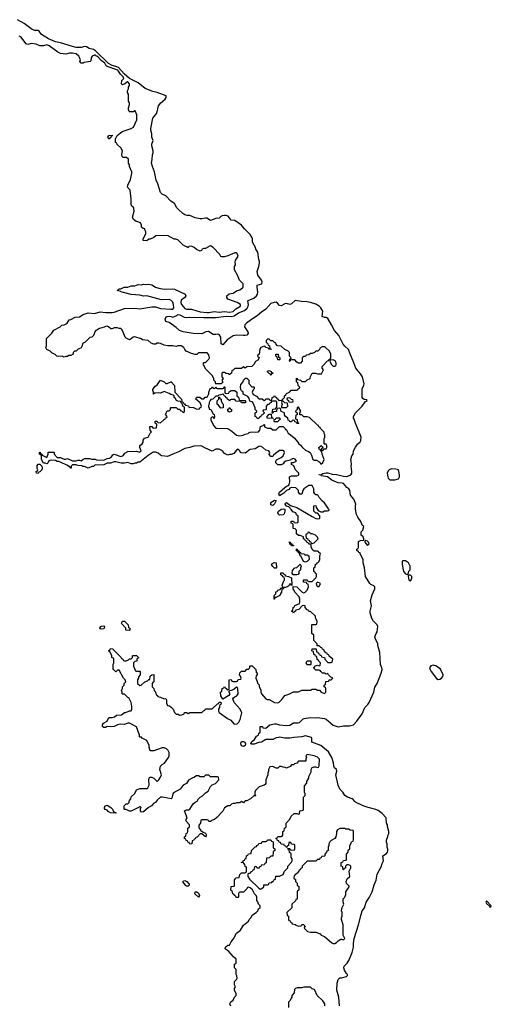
# Model space of a CAD drawing. Header units: inches. Extents: x 2710751 to 2829008, y 857003 to 965602.
# Tile 309 of 320: x 2810516 to 2815986, y 877646 to 889074. Entities that reach past the tile are written whole.
import ezdxf

# ---------------------------------------------------------------- set-up
doc = ezdxf.new("R2010")
doc.units = ezdxf.units.IN
doc.header["$MEASUREMENT"] = 0
doc.layers.add('C8817', color=7, linetype='Continuous')
doc.layers.add('C8818', color=7, linetype='Continuous')

msp = doc.modelspace()

# ---------------------------------------------------------------- linework, layer by layer
at = {"layer": 'C8817', "color": 2}
for points, elevation in [([(2812099, 880000), (2812092, 879990), (2812070, 879982), (2812045, 879950), (2812011, 879930), (2811950, 879881), (2811930, 879875), (2811915, 879890), (2811918, 879922), (2811926, 879930), (2811918, 879938), (2811910, 879938), (2811810, 879888), (2811790, 879888), (2811750, 879906), (2811730, 879906), (2811726, 879910), (2811726, 879950), (2811750, 879974), (2811770, 879974), (2811786, 879990), (2811787, 880000)], 6), ([(2813124, 880000), (2813110, 879986), (2813090, 879998), (2813070, 879986), (2813030, 879986), (2813010, 879978), (2812990, 879978), (2812974, 879970), (2812952, 879948), (2812930, 879948), (2812890, 879928), (2812871, 879889), (2812804, 879816), (2812774, 879790), (2812742, 879778), (2812730, 879766), (2812710, 879766), (2812702, 879782), (2812690, 879786), (2812630, 879786), (2812618, 879782), (2812612, 879750), (2812593, 879727), (2812593, 879693), (2812614, 879670), (2812618, 879658), (2812630, 879654), (2812642, 879642), (2812671, 879631), (2812682, 879610), (2812680, 879600), (2812670, 879588), (2812630, 879626), (2812610, 879626), (2812573, 879587), (2812558, 879582), (2812550, 879566), (2812538, 879562), (2812530, 879546), (2812518, 879542), (2812513, 879507), (2812490, 879506), (2812482, 879522), (2812467, 879527), (2812462, 879542), (2812447, 879547), (2812442, 879562), (2812426, 879570), (2812426, 879590), (2812442, 879598), (2812446, 879630), (2812462, 879638), (2812466, 879650), (2812466, 879690), (2812482, 879698), (2812486, 879710), (2812486, 879730), (2812446, 879770), (2812448, 879790), (2812458, 879810), (2812429, 879891), (2812450, 879902), (2812476, 879904), (2812488, 879912), (2812529, 879971), (2812550, 879992), (2812565, 880000)], 6), ([(2812965, 877625), (2812955, 877650), (2812965, 877675), (2812990, 877694), (2813006, 877730), (2813026, 877750), (2813026, 877770), (2813008, 877808), (2813006, 877830), (2813018, 877850), (2813007, 877873), (2813006, 877910), (2813030, 877934), (2813038, 877950), (2813036, 877976), (2813026, 877990), (2813026, 878050), (2813006, 878070), (2813006, 878110), (2813022, 878118), (2813026, 878130), (2813026, 878170), (2812996, 878196), (2812940, 878260), (2812898, 878290), (2812902, 878310), (2812910, 878318), (2812930, 878331), (2812950, 878334), (2812969, 878371), (2812995, 878405), (2813029, 878471), (2813075, 878505), (2813110, 878565), (2813168, 878610), (2813178, 878630), (2813198, 878650), (2813216, 878684), (2813258, 878710), (2813278, 878730), (2813287, 878753), (2813306, 878770), (2813306, 878790), (2813287, 878807), (2813276, 878836), (2813266, 878850), (2813266, 878890), (2813258, 878910), (2813238, 878930), (2813215, 878975), (2813190, 878998), (2813170, 879006), (2813158, 879002), (2813154, 878990), (2813110, 878946), (2813070, 878946), (2813058, 878942), (2813054, 878930), (2813054, 878890), (2813050, 878886), (2813027, 878887), (2813022, 878902), (2813007, 878907), (2813002, 878922), (2812987, 878927), (2812982, 878962), (2812966, 878970), (2812967, 879013), (2813002, 879018), (2813006, 879030), (2813006, 879090), (2813028, 879112), (2813062, 879118), (2813068, 879152), (2813088, 879172), (2813127, 879173), (2813142, 879178), (2813146, 879190), (2813146, 879230), (2813142, 879242), (2813130, 879246), (2813127, 879267), (2813110, 879286), (2813086, 879290), (2813102, 879298), (2813107, 879313), (2813122, 879318), (2813130, 879334), (2813142, 879338), (2813146, 879370), (2813162, 879378), (2813170, 879394), (2813202, 879398), (2813206, 879430), (2813247, 879473), (2813262, 879478), (2813266, 879490), (2813282, 879498), (2813290, 879514), (2813322, 879518), (2813330, 879534), (2813370, 879534), (2813382, 879538), (2813390, 879554), (2813430, 879554), (2813438, 879538), (2813454, 879530), (2813454, 879470), (2813458, 879458), (2813474, 879450), (2813474, 879430), (2813458, 879422), (2813454, 879410), (2813453, 879367), (2813430, 879366), (2813410, 879346), (2813378, 879342), (2813373, 879287), (2813358, 879282), (2813350, 879266), (2813318, 879262), (2813313, 879247), (2813298, 879242), (2813293, 879227), (2813270, 879226), (2813262, 879242), (2813250, 879246), (2813238, 879242), (2813233, 879207), (2813218, 879202), (2813213, 879187), (2813198, 879182), (2813190, 879166), (2813170, 879166), (2813162, 879158), (2813162, 879130), (2813180, 879100), (2813290, 878992), (2813310, 878982), (2813326, 878990), (2813346, 879010), (2813347, 879033), (2813390, 879034), (2813402, 879038), (2813410, 879054), (2813442, 879058), (2813447, 879073), (2813462, 879078), (2813467, 879093), (2813482, 879098), (2813487, 879133), (2813530, 879134), (2813570, 879154), (2813586, 879190), (2813626, 879230), (2813626, 879250), (2813670, 879294), (2813678, 879310), (2813676, 879336), (2813666, 879350), (2813666, 879390), (2813662, 879402), (2813647, 879407), (2813642, 879442), (2813627, 879447), (2813626, 879454), (2813650, 879454), (2813658, 879438), (2813670, 879434), (2813702, 879438), (2813706, 879450), (2813706, 879490), (2813702, 879502), (2813670, 879506), (2813662, 879522), (2813650, 879526), (2813638, 879522), (2813634, 879490), (2813618, 879482), (2813614, 879466), (2813610, 879466), (2813602, 879482), (2813587, 879487), (2813582, 879502), (2813550, 879506), (2813542, 879522), (2813527, 879527), (2813522, 879542), (2813507, 879547), (2813502, 879562), (2813486, 879570), (2813502, 879578), (2813510, 879594), (2813550, 879594), (2813562, 879598), (2813566, 879610), (2813566, 879650), (2813582, 879658), (2813586, 879690), (2813602, 879698), (2813606, 879710), (2813606, 879750), (2813650, 879794), (2813666, 879830), (2813700, 879860), (2813730, 879862), (2813750, 879854), (2813762, 879858), (2813767, 879893), (2813802, 879898), (2813806, 879910), (2813806, 880000)], 6), ([(2814225, 877630), (2814219, 877730), (2814196, 877810), (2814198, 877890), (2814210, 877934), (2814228, 877952), (2814250, 877952), (2814306, 877970), (2814318, 877982), (2814318, 877990), (2814305, 878005), (2814283, 878043), (2814277, 878070), (2814281, 878090), (2814315, 878125), (2814339, 878161), (2814374, 878246), (2814387, 878310), (2814387, 878350), (2814396, 878410), (2814447, 878570), (2814476, 878690), (2814489, 878730), (2814515, 878765), (2814533, 878830), (2814572, 878888), (2814605, 878950), (2814627, 879033), (2814652, 879088), (2814663, 879157), (2814710, 879242), (2814720, 879280), (2814734, 879310), (2814728, 879370), (2814770, 879398), (2814782, 879410), (2814787, 879427), (2814787, 879447), (2814778, 879470), (2814778, 879510), (2814769, 879529), (2814769, 879550), (2814787, 879593), (2814788, 879612), (2814798, 879630), (2814798, 879650), (2814782, 879710), (2814782, 879730), (2814769, 879750), (2814768, 879810), (2814721, 879861), (2814675, 879895), (2814648, 879908), (2814558, 879930), (2814499, 879950), (2814410, 879993), (2814404, 880000)], 2), ([(2814055, 877630), (2814054, 877650), (2814030, 877688), (2813966, 877750), (2813938, 877810), (2813930, 877818), (2813907, 877827), (2813890, 877846), (2813810, 877846), (2813790, 877838), (2813736, 877836), (2813714, 877830), (2813704, 877816), (2813700, 877780), (2813674, 877750), (2813674, 877730), (2813664, 877716), (2813654, 877690), (2813634, 877670), (2813634, 877610)], 6)]:
    msp.add_lwpolyline(points, dxfattribs=dict(at, elevation=elevation))
for points, elevation in [([(2811610, 879874), (2811630, 879874), (2811634, 879870), (2811630, 879866), (2811570, 879868), (2811542, 879882), (2811530, 879898), (2811507, 879907), (2811500, 879920), (2811498, 879930), (2811508, 879950), (2811530, 879956), (2811571, 879931), (2811592, 879910), (2811602, 879882)], 6), ([(2814230, 879688), (2814202, 879670), (2814192, 879650), (2814192, 879630), (2814182, 879590), (2814171, 879569), (2814130, 879548), (2814112, 879530), (2814102, 879510), (2814102, 879490), (2814094, 879470), (2814094, 879430), (2814078, 879422), (2814074, 879410), (2814054, 879390), (2814054, 879370), (2814050, 879366), (2814018, 879362), (2814013, 879347), (2813998, 879342), (2813993, 879327), (2813970, 879326), (2813952, 879308), (2813850, 879306), (2813794, 879250), (2813794, 879230), (2813778, 879222), (2813770, 879206), (2813758, 879202), (2813754, 879190), (2813733, 879167), (2813718, 879162), (2813713, 879147), (2813698, 879142), (2813694, 879110), (2813713, 879093), (2813714, 879070), (2813733, 879053), (2813734, 879030), (2813752, 879012), (2813754, 878970), (2813738, 878962), (2813734, 878950), (2813733, 878867), (2813718, 878862), (2813713, 878847), (2813674, 878810), (2813673, 878767), (2813614, 878710), (2813618, 878678), (2813634, 878670), (2813634, 878630), (2813638, 878618), (2813653, 878613), (2813658, 878598), (2813673, 878593), (2813678, 878578), (2813710, 878574), (2813724, 878564), (2813750, 878554), (2813782, 878558), (2813787, 878573), (2813810, 878574), (2813818, 878558), (2813832, 878550), (2813818, 878542), (2813814, 878530), (2813854, 878490), (2813890, 878482), (2813950, 878482), (2814002, 878462), (2814014, 878450), (2814050, 878432), (2814138, 878358), (2814150, 878352), (2814170, 878352), (2814190, 878362), (2814210, 878382), (2814240, 878400), (2814250, 878402), (2814270, 878394), (2814286, 878410), (2814266, 878450), (2814268, 878568), (2814248, 878632), (2814248, 878650), (2814255, 878670), (2814255, 878710), (2814248, 878730), (2814258, 878770), (2814275, 878810), (2814268, 878832), (2814268, 878870), (2814289, 878891), (2814300, 878920), (2814298, 878950), (2814338, 879010), (2814338, 879018), (2814308, 879048), (2814302, 879070), (2814316, 879104), (2814346, 879130), (2814338, 879190), (2814358, 879230), (2814358, 879250), (2814350, 879258), (2814330, 879266), (2814310, 879266), (2814294, 879250), (2814293, 879227), (2814278, 879222), (2814273, 879207), (2814267, 879207), (2814262, 879242), (2814246, 879250), (2814246, 879290), (2814262, 879298), (2814270, 879314), (2814302, 879318), (2814306, 879330), (2814306, 879390), (2814326, 879410), (2814327, 879433), (2814346, 879450), (2814347, 879487), (2814360, 879520), (2814370, 879534), (2814382, 879538), (2814387, 879553), (2814386, 879650), (2814382, 879662), (2814348, 879668), (2814330, 879678), (2814300, 879680), (2814287, 879687)], 6), ([(2812450, 879018), (2812443, 879023), (2812418, 879050), (2812408, 879070), (2812410, 879074), (2812430, 879082), (2812454, 879070), (2812480, 879040), (2812482, 879030), (2812470, 879018)], 6), ([(2812590, 878888), (2812548, 878928), (2812550, 878952), (2812572, 878952), (2812590, 878934), (2812602, 878910)], 6), ([(2815930, 878846), (2815922, 878830), (2815930, 878814), (2815965, 878785), (2815970, 878774), (2815982, 878778), (2815986, 878790)], 2)]:
    msp.add_lwpolyline(points, close=True, dxfattribs=dict(at, elevation=elevation))
at = {"layer": 'C8818', "color": 2}
for points, elevation in [([(2814404, 880000), (2814384, 880024), (2814372, 880032), (2814318, 880050), (2814289, 880069), (2814264, 880110), (2814230, 880144), (2814209, 880190), (2814184, 880310), (2814194, 880350), (2814189, 880370), (2814169, 880390), (2814159, 880410), (2814154, 880450), (2814136, 880510), (2814096, 880576), (2814010, 880649), (2813906, 880690), (2813906, 880730), (2813902, 880742), (2813830, 880762), (2813790, 880750), (2813697, 880743), (2813650, 880734), (2813590, 880734), (2813530, 880745), (2813516, 880744), (2813490, 880738), (2813450, 880718), (2813370, 880718), (2813322, 880690), (2813290, 880684), (2813235, 880665), (2813210, 880664), (2813198, 880670), (2813210, 880698), (2813240, 880720), (2813261, 880759), (2813286, 880770), (2813288, 880792), (2813302, 880798), (2813306, 880810), (2813306, 880870), (2813310, 880872), (2813331, 880871), (2813334, 880854), (2813370, 880852), (2813418, 880890), (2813470, 880901), (2813490, 880903), (2813529, 880891), (2813610, 880881), (2813650, 880887), (2813690, 880914), (2813747, 880913), (2813762, 880918), (2813802, 880958), (2813815, 880965), (2813890, 880975), (2813949, 880971), (2813970, 880975), (2814050, 880964), (2814070, 880955), (2814150, 880887), (2814210, 880866), (2814270, 880878), (2814343, 880877), (2814386, 880890), (2814428, 880932), (2814435, 880945), (2814490, 881018), (2814519, 881090), (2814554, 881126), (2814569, 881150), (2814624, 881270), (2814634, 881326), (2814663, 881370), (2814709, 881490), (2814719, 881530), (2814717, 881550), (2814701, 881590), (2814693, 881730), (2814669, 881809), (2814669, 881830), (2814662, 881850), (2814642, 881882), (2814635, 881910), (2814649, 881950), (2814662, 881970), (2814669, 882030), (2814662, 882050), (2814617, 882097), (2814602, 882122), (2814582, 882190), (2814582, 882210), (2814596, 882270), (2814584, 882330), (2814603, 882397), (2814636, 882470), (2814634, 882490), (2814623, 882503), (2814590, 882518), (2814578, 882530), (2814528, 882610), (2814515, 882710), (2814498, 882770), (2814498, 882810), (2814466, 882874), (2814466, 882886), (2814450, 882888), (2814446, 882906), (2814434, 882906), (2814428, 882912), (2814426, 882930), (2814442, 882938), (2814447, 882953), (2814444, 883016), (2814469, 883031), (2814506, 883034), (2814508, 883050), (2814499, 883070), (2814478, 883090), (2814478, 883130), (2814495, 883150), (2814506, 883190), (2814490, 883206), (2814474, 883250), (2814439, 883299), (2814424, 883330), (2814409, 883391), (2814409, 883430), (2814415, 883450), (2814390, 883508), (2814354, 883554), (2814345, 883610), (2814335, 883630), (2814310, 883644), (2814270, 883689), (2814256, 883696), (2814210, 883699), (2814190, 883705), (2814138, 883730), (2814087, 883767), (2814018, 883778), (2814008, 883788), (2813988, 883790), (2813990, 883794), (2814010, 883792), (2814030, 883805), (2814070, 883815), (2814090, 883815), (2814139, 883799), (2814190, 883796), (2814270, 883774), (2814310, 883771), (2814358, 883790), (2814369, 883810), (2814369, 883830), (2814359, 883890), (2814364, 883910), (2814362, 883950), (2814355, 883970), (2814369, 884010), (2814382, 884030), (2814389, 884070), (2814410, 884112), (2814434, 884146), (2814466, 884174), (2814473, 884190), (2814477, 884230), (2814409, 884390), (2814397, 884437), (2814389, 884450), (2814389, 884470), (2814409, 884510), (2814489, 884590), (2814522, 884638), (2814546, 884650), (2814542, 884662), (2814510, 884666), (2814496, 884676), (2814489, 884689), (2814489, 884791), (2814509, 884831), (2814512, 884848), (2814491, 884930), (2814470, 884965), (2814429, 885009), (2814416, 885030), (2814393, 885093), (2814344, 885204), (2814330, 885247), (2814286, 885286), (2814269, 885309), (2814217, 885410), (2814167, 885467), (2814133, 885533), (2814090, 885606), (2814070, 885619), (2814050, 885618), (2814026, 885630), (2814032, 885690), (2814009, 885730), (2813989, 885750), (2813950, 885773), (2813890, 885793), (2813850, 885801), (2813783, 885803), (2813710, 885813), (2813670, 885777), (2813650, 885769), (2813610, 885778), (2813590, 885775), (2813550, 885753), (2813530, 885757), (2813505, 885785), (2813490, 885794), (2813468, 885792), (2813430, 885780), (2813370, 885713), (2813319, 885681), (2813270, 885636), (2813204, 885596), (2813145, 885550), (2813129, 885531), (2813123, 885510), (2813163, 885450), (2813164, 885430), (2813150, 885413), (2813130, 885407), (2813110, 885407), (2813030, 885413), (2812990, 885406), (2812922, 885358), (2812870, 885299), (2812853, 885313), (2812849, 885389), (2812830, 885419), (2812810, 885424), (2812790, 885419), (2812761, 885421), (2812706, 885454), (2812674, 885450), (2812630, 885429), (2812528, 885432), (2812410, 885450), (2812370, 885466), (2812330, 885501), (2812250, 885558), (2812209, 885570), (2812203, 885597), (2812216, 885624), (2812226, 885630), (2812250, 885634), (2812274, 885630), (2812290, 885622), (2812340, 885640), (2812351, 885651), (2812374, 885650), (2812423, 885623), (2812450, 885616), (2812490, 885621), (2812650, 885616), (2812790, 885618), (2812910, 885633), (2812970, 885629), (2813003, 885637), (2813055, 885670), (2813122, 885698), (2813153, 885727), (2813167, 885750), (2813170, 885770), (2813162, 885810), (2813165, 885815), (2813230, 885841), (2813261, 885870), (2813273, 885890), (2813278, 885910), (2813269, 885971), (2813270, 885994), (2813326, 886010), (2813328, 886030), (2813322, 886050), (2813279, 886110), (2813269, 886150), (2813289, 886211), (2813297, 886250), (2813297, 886270), (2813289, 886291), (2813277, 886377), (2813255, 886410), (2813249, 886430), (2813215, 886490), (2813215, 886530), (2813209, 886550), (2813190, 886582), (2813125, 886645), (2813090, 886689), (2813010, 886742), (2812970, 886748), (2812932, 886792), (2812910, 886801), (2812890, 886803), (2812864, 886796), (2812850, 886789), (2812831, 886769), (2812790, 886765), (2812730, 886744), (2812686, 886770), (2812670, 886772), (2812630, 886763), (2812610, 886763), (2812550, 886773), (2812490, 886801), (2812458, 886802), (2812430, 886810), (2812406, 886826), (2812357, 886870), (2812340, 886890), (2812310, 886939), (2812268, 886968), (2812210, 887029), (2812170, 887050), (2812149, 887070), (2812119, 887170), (2812097, 887210), (2812081, 887310), (2812055, 887370), (2812045, 887410), (2812054, 887450), (2812055, 887505), (2812064, 887530), (2812064, 887550), (2812049, 887610), (2812048, 887630), (2812062, 887670), (2812049, 887709), (2812049, 887750), (2812036, 887790), (2812036, 887810), (2812061, 887930), (2812105, 887990), (2812127, 888073), (2812152, 888108), (2812204, 888150), (2812213, 888170), (2812213, 888190), (2812109, 888230), (2812061, 888241), (2811970, 888274), (2811890, 888343), (2811790, 888392), (2811726, 888446), (2811660, 888520), (2811632, 888532), (2811590, 888541), (2811546, 888566), (2811393, 888713), (2811370, 888727), (2811321, 888741), (2811290, 888759), (2811270, 888761), (2811228, 888752), (2811172, 888752), (2811130, 888761), (2810990, 888807), (2810930, 888818), (2810849, 888850), (2810770, 888904), (2810741, 888941), (2810730, 888949), (2810690, 888949), (2810660, 888960), (2810569, 889030), (2810490, 889074)], 2), ([(2811787, 880000), (2811788, 880012), (2811806, 880030), (2811810, 880054), (2811850, 880094), (2811870, 880134), (2811910, 880152), (2811990, 880152), (2812000, 880160), (2812018, 880190), (2812015, 880250), (2812018, 880270), (2812023, 880277), (2812030, 880282), (2812050, 880282), (2812071, 880271), (2812110, 880232), (2812130, 880251), (2812150, 880282), (2812159, 880310), (2812142, 880370), (2812148, 880410), (2812169, 880431), (2812195, 880445), (2812242, 880510), (2812249, 880530), (2812249, 880570), (2812238, 880590), (2812218, 880610), (2812190, 880622), (2812170, 880622), (2812070, 880589), (2812030, 880586), (2812018, 880630), (2812018, 880650), (2811990, 880706), (2811936, 880736), (2811930, 880746), (2811910, 880746), (2811906, 880750), (2811906, 880770), (2811870, 880866), (2811790, 880908), (2811770, 880909), (2811730, 880895), (2811682, 880898), (2811650, 880889), (2811611, 880869), (2811570, 880865), (2811530, 880869), (2811510, 880858), (2811490, 880858), (2811478, 880870), (2811478, 880890), (2811486, 880910), (2811530, 880934), (2811550, 880974), (2811590, 880974), (2811616, 880984), (2811640, 881000), (2811696, 881004), (2811730, 881032), (2811747, 881033), (2811788, 881052), (2811810, 881054), (2811818, 881070), (2811816, 881104), (2811807, 881147), (2811782, 881202), (2811770, 881206), (2811730, 881246), (2811710, 881246), (2811706, 881250), (2811706, 881270), (2811698, 881290), (2811707, 881313), (2811708, 881332), (2811726, 881350), (2811726, 881370), (2811746, 881390), (2811738, 881410), (2811718, 881430), (2811670, 881526), (2811650, 881526), (2811630, 881506), (2811607, 881527), (2811600, 881540), (2811598, 881590), (2811606, 881610), (2811606, 881650), (2811602, 881662), (2811586, 881670), (2811586, 881690), (2811562, 881742), (2811546, 881750), (2811562, 881758), (2811570, 881774), (2811594, 881770), (2811693, 881673), (2811698, 881658), (2811713, 881653), (2811718, 881638), (2811730, 881634), (2811750, 881634), (2811776, 881644), (2811790, 881654), (2811810, 881654), (2811826, 881670), (2811826, 881690), (2811830, 881694), (2811870, 881694), (2811892, 881672), (2811892, 881668), (2811874, 881650), (2811873, 881627), (2811850, 881626), (2811834, 881610), (2811834, 881570), (2811858, 881518), (2811870, 881514), (2811910, 881514), (2811914, 881510), (2811912, 881470), (2811893, 881447), (2811892, 881430), (2811882, 881410), (2811882, 881370), (2811910, 881345), (2811926, 881350), (2811966, 881390), (2811999, 881401), (2812014, 881414), (2812026, 881414), (2812030, 881454), (2812049, 881471), (2812070, 881474), (2812072, 881390), (2812058, 881382), (2812054, 881370), (2812054, 881330), (2812072, 881312), (2812074, 881290), (2812092, 881272), (2812098, 881238), (2812114, 881230), (2812118, 881218), (2812150, 881212), (2812190, 881192), (2812210, 881194), (2812218, 881178), (2812220, 881140), (2812230, 881114), (2812252, 881112), (2812273, 881093), (2812294, 881070), (2812310, 881034), (2812330, 881014), (2812352, 881012), (2812370, 881002), (2812396, 881004), (2812422, 881018), (2812428, 881032), (2812450, 881032), (2812470, 881022), (2812490, 881032), (2812630, 881034), (2812647, 881053), (2812662, 881058), (2812670, 881074), (2812750, 881074), (2812810, 881134), (2812822, 881138), (2812830, 881154), (2812850, 881154), (2812851, 881130), (2812838, 881122), (2812832, 881108), (2812832, 881092), (2812822, 881070), (2812822, 881050), (2812831, 881031), (2812925, 880965), (2812965, 880945), (2813001, 880901), (2813010, 880896), (2813038, 880902), (2813058, 880922), (2813074, 880950), (2813092, 881028), (2813072, 881070), (2813004, 881150), (2812988, 881190), (2812996, 881204), (2813010, 881214), (2813035, 881225), (2813048, 881250), (2813047, 881307), (2813042, 881322), (2813030, 881326), (2813000, 881300), (2812970, 881288), (2812950, 881286), (2812942, 881278), (2812942, 881270), (2812952, 881250), (2812942, 881230), (2812870, 881186), (2812848, 881228), (2812846, 881270), (2812862, 881278), (2812866, 881310), (2812882, 881318), (2812890, 881334), (2812898, 881318), (2812913, 881313), (2812918, 881298), (2812930, 881294), (2812942, 881298), (2812946, 881310), (2812947, 881413), (2812970, 881414), (2812978, 881398), (2812990, 881394), (2813030, 881394), (2813042, 881398), (2813050, 881414), (2813082, 881418), (2813086, 881430), (2813076, 881456), (2813066, 881470), (2813070, 881494), (2813090, 881514), (2813130, 881514), (2813150, 881534), (2813170, 881534), (2813186, 881550), (2813186, 881570), (2813190, 881574), (2813213, 881573), (2813253, 881533), (2813258, 881498), (2813272, 881492), (2813272, 881468), (2813258, 881462), (2813254, 881430), (2813272, 881392), (2813273, 881373), (2813292, 881352), (2813293, 881333), (2813311, 881291), (2813312, 881270), (2813322, 881250), (2813370, 881192), (2813385, 881185), (2813410, 881185), (2813470, 881150), (2813510, 881145), (2813527, 881153), (2813557, 881183), (2813590, 881232), (2813636, 881244), (2813690, 881274), (2813750, 881274), (2813790, 881292), (2813887, 881293), (2813910, 881302), (2813950, 881302), (2813970, 881292), (2813992, 881292), (2814014, 881270), (2814050, 881254), (2814066, 881270), (2814066, 881310), (2814062, 881322), (2814046, 881330), (2814046, 881350), (2814062, 881358), (2814067, 881393), (2814102, 881398), (2814106, 881410), (2814127, 881413), (2814146, 881430), (2814123, 881443), (2814098, 881470), (2814090, 881486), (2814070, 881478), (2814050, 881488), (2814028, 881488), (2814007, 881507), (2814002, 881522), (2813990, 881526), (2813950, 881526), (2813927, 881547), (2813927, 881553), (2813947, 881573), (2813960, 881580), (2813970, 881582), (2813990, 881574), (2814002, 881578), (2814006, 881610), (2813987, 881627), (2813982, 881642), (2813967, 881647), (2813962, 881682), (2813947, 881687), (2813942, 881702), (2813927, 881707), (2813922, 881742), (2813906, 881750), (2813907, 881773), (2813953, 881773), (2813958, 881738), (2813973, 881733), (2813978, 881718), (2813993, 881713), (2813998, 881698), (2814013, 881693), (2814018, 881678), (2814053, 881673), (2814054, 881650), (2814090, 881614), (2814130, 881614), (2814142, 881618), (2814146, 881650), (2814107, 881687), (2814102, 881702), (2814087, 881707), (2814082, 881722), (2814067, 881727), (2814047, 881747), (2814042, 881762), (2814027, 881767), (2814022, 881782), (2814007, 881787), (2813990, 881806), (2813967, 881807), (2813966, 881830), (2813926, 881870), (2813926, 881930), (2813906, 881950), (2813906, 882050), (2813910, 882054), (2813950, 882054), (2813962, 882058), (2813966, 882090), (2813956, 882116), (2813946, 882130), (2813946, 882150), (2813890, 882206), (2813870, 882206), (2813862, 882222), (2813850, 882226), (2813826, 882250), (2813826, 882270), (2813810, 882275), (2813794, 882270), (2813752, 882228), (2813718, 882222), (2813713, 882207), (2813698, 882202), (2813690, 882186), (2813682, 882202), (2813668, 882210), (2813682, 882218), (2813687, 882253), (2813702, 882258), (2813707, 882273), (2813762, 882298), (2813767, 882313), (2813767, 882347), (2813756, 882376), (2813706, 882430), (2813696, 882456), (2813686, 882470), (2813686, 882494), (2813732, 882492), (2813794, 882430), (2813810, 882422), (2813826, 882430), (2813850, 882454), (2813866, 882490), (2813862, 882522), (2813847, 882527), (2813842, 882542), (2813807, 882547), (2813806, 882570), (2813810, 882574), (2813850, 882574), (2813858, 882558), (2813870, 882554), (2813910, 882554), (2813950, 882594), (2813958, 882610), (2813958, 882638), (2813947, 882647), (2813942, 882662), (2813926, 882670), (2813926, 882710), (2813942, 882718), (2813947, 882753), (2813962, 882758), (2813966, 882770), (2813982, 882778), (2813996, 882804), (2813998, 882850), (2814006, 882870), (2814002, 882882), (2813986, 882890), (2813982, 882902), (2813970, 882906), (2813930, 882906), (2813915, 882915), (2813898, 882950), (2813898, 882978), (2813890, 882986), (2813870, 882986), (2813862, 883002), (2813850, 883006), (2813842, 883022), (2813830, 883026), (2813822, 883042), (2813806, 883050), (2813806, 883070), (2813770, 883086), (2813750, 883086), (2813728, 883108), (2813726, 883150), (2813710, 883166), (2813687, 883167), (2813686, 883210), (2813682, 883222), (2813666, 883230), (2813666, 883250), (2813670, 883254), (2813690, 883254), (2813698, 883238), (2813710, 883234), (2813742, 883238), (2813746, 883250), (2813746, 883310), (2813727, 883327), (2813718, 883350), (2813683, 883363), (2813670, 883386), (2813639, 883419), (2813609, 883429), (2813595, 883450), (2813598, 883462), (2813610, 883471), (2813656, 883436), (2813730, 883411), (2813910, 883307), (2813950, 883286), (2813970, 883282), (2813995, 883285), (2813998, 883290), (2813996, 883316), (2813970, 883346), (2813950, 883348), (2813928, 883370), (2813926, 883430), (2813950, 883434), (2813953, 883413), (2813978, 883378), (2814010, 883362), (2814030, 883362), (2814050, 883372), (2814087, 883373), (2814102, 883378), (2814106, 883390), (2814096, 883396), (2814050, 883468), (2814015, 883495), (2814008, 883510), (2813988, 883530), (2813978, 883550), (2813970, 883558), (2813950, 883558), (2813938, 883570), (2813926, 883590), (2813926, 883630), (2813907, 883667), (2813870, 883668), (2813812, 883630), (2813798, 883610), (2813790, 883566), (2813767, 883567), (2813748, 883590), (2813748, 883610), (2813719, 883639), (2813670, 883644), (2813650, 883638), (2813637, 883623), (2813610, 883609), (2813580, 883580), (2813528, 883548), (2813522, 883570), (2813529, 883591), (2813590, 883646), (2813610, 883659), (2813634, 883666), (2813641, 883679), (2813649, 883710), (2813646, 883770), (2813670, 883778), (2813730, 883778), (2813750, 883786), (2813755, 883795), (2813755, 883810), (2813714, 883850), (2813694, 883894), (2813668, 883910), (2813670, 883934), (2813690, 883934), (2813726, 883950), (2813710, 883973), (2813690, 883979), (2813662, 883970), (2813657, 883963), (2813602, 883950), (2813582, 883938), (2813570, 883918), (2813550, 883908), (2813508, 883908), (2813486, 883930), (2813486, 883950), (2813496, 883964), (2813550, 883991), (2813570, 884011), (2813581, 884030), (2813589, 884050), (2813579, 884070), (2813570, 884075), (2813530, 884073), (2813481, 884039), (2813460, 884020), (2813450, 884006), (2813430, 884006), (2813408, 884028), (2813418, 884050), (2813406, 884070), (2813370, 884078), (2813335, 884110), (2813310, 884124), (2813290, 884121), (2813246, 884094), (2813190, 884084), (2813170, 884074), (2813159, 884061), (2813130, 884043), (2813086, 884046), (2813078, 884050), (2813068, 884070), (2813050, 884088), (2813030, 884078), (2813001, 884039), (2812970, 884029), (2812950, 884028), (2812930, 884018), (2812890, 884038), (2812868, 884070), (2812830, 884089), (2812790, 884088), (2812750, 884066), (2812664, 884104), (2812630, 884124), (2812610, 884129), (2812535, 884125), (2812490, 884109), (2812430, 884096), (2812350, 884053), (2812290, 884033), (2812230, 884005), (2812166, 884010), (2812150, 884018), (2812123, 884043), (2812090, 884055), (2812065, 884055), (2812005, 884015), (2811910, 883938), (2811890, 883938), (2811870, 883928), (2811853, 883927), (2811830, 883918), (2811810, 883918), (2811770, 883935), (2811730, 883928), (2811692, 883928), (2811630, 883942), (2811610, 883942), (2811567, 883927), (2811530, 883926), (2811490, 883909), (2811430, 883905), (2811392, 883908), (2811370, 883888), (2811353, 883887), (2811310, 883868), (2811267, 883887), (2811248, 883888), (2811236, 883896), (2811190, 883898), (2811170, 883906), (2811130, 883906), (2811114, 883890), (2811114, 883870), (2811110, 883868), (2811102, 883882), (2811063, 883903), (2810996, 883936), (2810970, 883946), (2810950, 883946), (2810930, 883958), (2810890, 883962), (2810864, 883956), (2810850, 883946), (2810838, 883922), (2810830, 883918), (2810810, 883926), (2810790, 883926), (2810769, 883969), (2810767, 884007), (2810762, 884022), (2810746, 884030), (2810746, 884050), (2810753, 884053), (2810758, 884038), (2810773, 884033), (2810778, 884018), (2810830, 883994), (2810846, 884030), (2810847, 884053), (2810910, 884054), (2810914, 884050), (2810914, 884030), (2810950, 883994), (2810990, 883994), (2811004, 883984), (2811030, 883974), (2811050, 883974), (2811070, 883982), (2811130, 883954), (2811170, 883954), (2811190, 883962), (2811210, 883962), (2811230, 883954), (2811250, 883974), (2811270, 883982), (2811330, 883982), (2811350, 883974), (2811390, 883974), (2811405, 883965), (2811490, 883962), (2811530, 883982), (2811556, 883984), (2811580, 884000), (2811596, 884024), (2811610, 884032), (2811690, 884005), (2811710, 884012), (2811720, 884020), (2811736, 884044), (2811770, 884062), (2811870, 884065), (2811910, 884054), (2811926, 884070), (2811908, 884108), (2811909, 884131), (2811938, 884150), (2811948, 884170), (2811948, 884192), (2811963, 884217), (2812006, 884230), (2812030, 884274), (2812046, 884290), (2812028, 884308), (2812027, 884353), (2812050, 884354), (2812058, 884338), (2812070, 884334), (2812102, 884338), (2812106, 884370), (2812102, 884382), (2812086, 884390), (2812086, 884410), (2812090, 884414), (2812110, 884414), (2812118, 884398), (2812150, 884394), (2812190, 884434), (2812202, 884438), (2812207, 884453), (2812222, 884458), (2812226, 884470), (2812206, 884490), (2812216, 884504), (2812220, 884520), (2812227, 884533), (2812250, 884534), (2812266, 884550), (2812266, 884570), (2812270, 884574), (2812332, 884572), (2812350, 884554), (2812373, 884553), (2812378, 884538), (2812393, 884533), (2812410, 884514), (2812422, 884518), (2812426, 884530), (2812426, 884570), (2812422, 884582), (2812406, 884590), (2812402, 884622), (2812390, 884626), (2812382, 884642), (2812350, 884646), (2812336, 884656), (2812320, 884680), (2812308, 884690), (2812307, 884707), (2812296, 884716), (2812270, 884722), (2812250, 884735), (2812190, 884758), (2812150, 884738), (2812130, 884742), (2812082, 884738), (2812069, 884729), (2812068, 884750), (2812058, 884770), (2812060, 884780), (2812083, 884817), (2812110, 884834), (2812150, 884892), (2812191, 884871), (2812210, 884852), (2812227, 884853), (2812268, 884872), (2812274, 884870), (2812312, 884830), (2812314, 884750), (2812394, 884670), (2812398, 884638), (2812413, 884633), (2812418, 884618), (2812433, 884613), (2812438, 884598), (2812473, 884593), (2812478, 884578), (2812532, 884572), (2812570, 884554), (2812602, 884558), (2812606, 884570), (2812622, 884578), (2812626, 884590), (2812610, 884626), (2812558, 884670), (2812566, 884690), (2812570, 884694), (2812607, 884693), (2812630, 884674), (2812650, 884674), (2812668, 884692), (2812690, 884694), (2812708, 884730), (2812708, 884752), (2812720, 884780), (2812727, 884793), (2812742, 884798), (2812750, 884814), (2812758, 884798), (2812770, 884794), (2812782, 884798), (2812790, 884814), (2812798, 884798), (2812810, 884794), (2812870, 884794), (2812882, 884798), (2812886, 884814), (2812890, 884814), (2812894, 884810), (2812894, 884750), (2812898, 884738), (2812910, 884734), (2812942, 884738), (2812947, 884753), (2812968, 884772), (2813012, 884772), (2813034, 884750), (2813034, 884710), (2813053, 884693), (2813062, 884662), (2813070, 884654), (2813130, 884654), (2813134, 884650), (2813133, 884627), (2813090, 884626), (2813082, 884642), (2813028, 884648), (2813010, 884666), (2812970, 884666), (2812958, 884662), (2812950, 884646), (2812942, 884662), (2812926, 884670), (2812922, 884682), (2812907, 884687), (2812902, 884702), (2812887, 884707), (2812882, 884722), (2812870, 884726), (2812850, 884718), (2812824, 884716), (2812814, 884706), (2812790, 884706), (2812754, 884670), (2812733, 884667), (2812724, 884656), (2812712, 884630), (2812712, 884610), (2812704, 884596), (2812704, 884584), (2812714, 884566), (2812714, 884554), (2812731, 884551), (2812758, 884498), (2812772, 884492), (2812774, 884470), (2812773, 884447), (2812767, 884447), (2812762, 884462), (2812750, 884466), (2812734, 884450), (2812734, 884430), (2812762, 884362), (2812790, 884332), (2812930, 884331), (2812940, 884320), (2812977, 884297), (2813030, 884251), (2813070, 884244), (2813106, 884250), (2813130, 884262), (2813166, 884270), (2813178, 884282), (2813190, 884285), (2813286, 884290), (2813302, 884310), (2813310, 884354), (2813338, 884362), (2813350, 884374), (2813354, 884370), (2813354, 884350), (2813390, 884334), (2813430, 884334), (2813453, 884313), (2813490, 884314), (2813530, 884354), (2813570, 884354), (2813594, 884330), (2813598, 884318), (2813610, 884314), (2813630, 884274), (2813657, 884257), (2813699, 884219), (2813742, 884170), (2813752, 884150), (2813770, 884141), (2813795, 884110), (2813830, 884077), (2813864, 884064), (2813885, 884050), (2813900, 884020), (2813914, 883970), (2813930, 883962), (2813960, 883960), (2813985, 883945), (2813997, 883937), (2814010, 883914), (2814030, 883934), (2814048, 883970), (2814026, 884030), (2814022, 884062), (2814007, 884067), (2814002, 884082), (2813988, 884088), (2813986, 884110), (2814013, 884133), (2814034, 884110), (2814014, 884090), (2814018, 884078), (2814030, 884074), (2814046, 884094), (2814070, 884094), (2814078, 884110), (2814078, 884130), (2814070, 884146), (2814050, 884146), (2814046, 884150), (2814048, 884210), (2814055, 884230), (2814055, 884255), (2814048, 884270), (2814047, 884287), (2814006, 884330), (2814002, 884342), (2813986, 884350), (2813982, 884362), (2813970, 884366), (2813876, 884456), (2813850, 884466), (2813810, 884466), (2813790, 884486), (2813767, 884487), (2813766, 884510), (2813778, 884530), (2813750, 884578), (2813742, 884578), (2813734, 884570), (2813734, 884550), (2813714, 884530), (2813718, 884518), (2813734, 884510), (2813733, 884487), (2813718, 884482), (2813714, 884450), (2813718, 884438), (2813733, 884433), (2813738, 884398), (2813754, 884390), (2813750, 884386), (2813730, 884386), (2813722, 884402), (2813707, 884407), (2813702, 884422), (2813690, 884426), (2813678, 884422), (2813670, 884406), (2813650, 884406), (2813642, 884422), (2813630, 884426), (2813626, 884450), (2813598, 884470), (2813588, 884488), (2813586, 884510), (2813547, 884527), (2813542, 884562), (2813530, 884566), (2813498, 884562), (2813493, 884527), (2813458, 884522), (2813453, 884507), (2813446, 884506), (2813450, 884554), (2813482, 884558), (2813486, 884570), (2813498, 884582), (2813498, 884638), (2813487, 884647), (2813453, 884647), (2813438, 884642), (2813434, 884630), (2813418, 884622), (2813410, 884606), (2813390, 884606), (2813374, 884590), (2813374, 884550), (2813370, 884546), (2813338, 884542), (2813334, 884530), (2813353, 884513), (2813353, 884507), (2813333, 884487), (2813318, 884482), (2813314, 884470), (2813298, 884462), (2813290, 884446), (2813270, 884446), (2813262, 884462), (2813246, 884470), (2813246, 884510), (2813262, 884518), (2813266, 884530), (2813246, 884550), (2813246, 884570), (2813236, 884596), (2813218, 884630), (2813210, 884638), (2813187, 884647), (2813176, 884676), (2813160, 884700), (2813107, 884727), (2813106, 884750), (2813087, 884767), (2813080, 884780), (2813075, 884810), (2813080, 884840), (2813106, 884870), (2813110, 884894), (2813122, 884898), (2813130, 884914), (2813150, 884914), (2813174, 884890), (2813174, 884850), (2813210, 884814), (2813230, 884814), (2813234, 884810), (2813234, 884790), (2813224, 884776), (2813214, 884750), (2813225, 884725), (2813264, 884704), (2813290, 884674), (2813330, 884674), (2813350, 884654), (2813362, 884658), (2813370, 884674), (2813410, 884674), (2813418, 884658), (2813430, 884654), (2813442, 884658), (2813446, 884690), (2813462, 884698), (2813470, 884714), (2813478, 884698), (2813494, 884690), (2813498, 884678), (2813514, 884670), (2813518, 884658), (2813530, 884654), (2813562, 884658), (2813566, 884670), (2813586, 884690), (2813586, 884710), (2813602, 884718), (2813610, 884734), (2813646, 884750), (2813666, 884774), (2813730, 884774), (2813742, 884778), (2813746, 884790), (2813762, 884798), (2813766, 884810), (2813746, 884830), (2813742, 884862), (2813728, 884868), (2813727, 884913), (2813734, 884910), (2813738, 884898), (2813772, 884892), (2813790, 884874), (2813830, 884874), (2813850, 884894), (2813886, 884910), (2813888, 884932), (2813908, 884972), (2813948, 884972), (2813970, 884962), (2814010, 884962), (2814015, 884965), (2814038, 885010), (2814026, 885030), (2814026, 885050), (2814087, 885113), (2814102, 885118), (2814107, 885133), (2814122, 885138), (2814126, 885150), (2814126, 885190), (2814110, 885226), (2814056, 885276), (2814024, 885276), (2813998, 885262), (2813993, 885247), (2813973, 885227), (2813950, 885226), (2813934, 885210), (2813910, 885198), (2813890, 885198), (2813870, 885186), (2813838, 885182), (2813830, 885166), (2813810, 885166), (2813794, 885150), (2813794, 885110), (2813772, 885088), (2813750, 885088), (2813730, 885098), (2813707, 885127), (2813673, 885127), (2813658, 885122), (2813650, 885106), (2813646, 885110), (2813648, 885132), (2813662, 885138), (2813666, 885150), (2813646, 885170), (2813646, 885210), (2813630, 885226), (2813616, 885236), (2813590, 885246), (2813550, 885286), (2813506, 885290), (2813486, 885310), (2813482, 885322), (2813470, 885326), (2813450, 885346), (2813430, 885346), (2813410, 885366), (2813390, 885366), (2813374, 885350), (2813374, 885330), (2813394, 885310), (2813398, 885298), (2813414, 885290), (2813418, 885258), (2813430, 885254), (2813433, 885247), (2813410, 885248), (2813402, 885262), (2813368, 885268), (2813362, 885282), (2813350, 885286), (2813314, 885270), (2813302, 885250), (2813294, 885190), (2813278, 885182), (2813274, 885170), (2813292, 885152), (2813292, 885148), (2813278, 885122), (2813250, 885106), (2813232, 885070), (2813210, 885048), (2813150, 885046), (2813130, 885028), (2813110, 885046), (2813087, 885027), (2813010, 885026), (2812990, 885006), (2812978, 885002), (2812974, 884970), (2812958, 884962), (2812950, 884948), (2812942, 884962), (2812910, 884966), (2812890, 884978), (2812870, 884978), (2812862, 884970), (2812862, 884930), (2812874, 884910), (2812862, 884890), (2812872, 884868), (2812854, 884846), (2812790, 884846), (2812786, 884850), (2812786, 884870), (2812769, 884889), (2812768, 884910), (2812750, 884946), (2812676, 885016), (2812648, 885068), (2812646, 885090), (2812650, 885094), (2812670, 885094), (2812710, 885134), (2812718, 885150), (2812710, 885186), (2812690, 885206), (2812590, 885206), (2812572, 885188), (2812550, 885188), (2812510, 885198), (2812448, 885228), (2812430, 885246), (2812418, 885270), (2812390, 885288), (2812350, 885288), (2812330, 885282), (2812290, 885288), (2812233, 885287), (2812190, 885298), (2812150, 885315), (2812130, 885318), (2812110, 885318), (2812090, 885308), (2812070, 885308), (2812040, 885320), (2812006, 885350), (2811940, 885360), (2811926, 885370), (2811853, 885393), (2811830, 885389), (2811810, 885368), (2811790, 885358), (2811750, 885378), (2811738, 885390), (2811710, 885466), (2811700, 885480), (2811690, 885488), (2811670, 885488), (2811650, 885498), (2811610, 885498), (2811590, 885486), (2811573, 885487), (2811546, 885510), (2811530, 885515), (2811510, 885514), (2811495, 885505), (2811442, 885490), (2811390, 885458), (2811372, 885408), (2811354, 885390), (2811330, 885386), (2811274, 885330), (2811245, 885315), (2811242, 885290), (2811230, 885266), (2811194, 885250), (2811170, 885226), (2811150, 885226), (2811134, 885210), (2811134, 885190), (2811110, 885178), (2811084, 885176), (2811070, 885166), (2811050, 885166), (2811030, 885158), (2811010, 885168), (2810963, 885163), (2810946, 885170), (2810928, 885188), (2810889, 885209), (2810870, 885228), (2810830, 885246), (2810818, 885270), (2810828, 885290), (2810828, 885372), (2810890, 885434), (2810910, 885472), (2810986, 885510), (2811006, 885530), (2811030, 885532), (2811056, 885544), (2811068, 885552), (2811090, 885592), (2811107, 885593), (2811160, 885620), (2811210, 885626), (2811250, 885651), (2811310, 885672), (2811385, 885665), (2811450, 885685), (2811515, 885675), (2811590, 885677), (2811610, 885681), (2811730, 885723), (2811850, 885726), (2811910, 885719), (2812050, 885742), (2812090, 885740), (2812150, 885720), (2812270, 885713), (2812290, 885714), (2812302, 885730), (2812299, 885770), (2812290, 885796), (2812270, 885817), (2812250, 885825), (2812161, 885821), (2811990, 885869), (2811950, 885865), (2811910, 885877), (2811810, 885884), (2811706, 885910), (2811667, 885927), (2811646, 885930), (2811662, 885938), (2811666, 885950), (2811690, 885952), (2811729, 885971), (2811770, 885971), (2811810, 885985), (2811850, 885985), (2811890, 886002), (2811930, 885998), (2811950, 886005), (2811970, 886001), (2812014, 886006), (2812050, 885996), (2812091, 885970), (2812130, 885957), (2812190, 885946), (2812290, 885950), (2812310, 885945), (2812434, 885890), (2812442, 885870), (2812432, 885850), (2812390, 885817), (2812385, 885790), (2812392, 885770), (2812410, 885744), (2812430, 885722), (2812450, 885713), (2812510, 885713), (2812610, 885683), (2812690, 885674), (2812710, 885674), (2812770, 885687), (2812830, 885681), (2812890, 885688), (2812950, 885678), (2812990, 885688), (2813022, 885718), (2813070, 885745), (2813075, 885750), (2813075, 885770), (2813038, 885790), (2812929, 885829), (2812918, 885850), (2812918, 885870), (2812946, 885894), (2812990, 885901), (2813030, 885926), (2813070, 885938), (2813100, 885960), (2813108, 885970), (2813108, 886010), (2813066, 886050), (2813042, 886110), (2813008, 886170), (2813006, 886210), (2813018, 886230), (2813016, 886264), (2813020, 886280), (2813048, 886330), (2813039, 886359), (2813030, 886368), (2813010, 886369), (2812930, 886334), (2812890, 886322), (2812862, 886322), (2812847, 886327), (2812838, 886350), (2812758, 886430), (2812730, 886448), (2812713, 886447), (2812704, 886436), (2812670, 886418), (2812650, 886418), (2812634, 886410), (2812624, 886396), (2812610, 886389), (2812565, 886405), (2812538, 886430), (2812510, 886446), (2812478, 886442), (2812470, 886426), (2812458, 886438), (2812450, 886438), (2812410, 886458), (2812350, 886518), (2812327, 886527), (2812308, 886528), (2812230, 886568), (2812093, 886567), (2812070, 886546), (2812030, 886528), (2812013, 886527), (2811990, 886508), (2811946, 886510), (2811948, 886532), (2811978, 886590), (2811978, 886610), (2811966, 886634), (2811966, 886646), (2811946, 886650), (2811930, 886666), (2811928, 886690), (2811915, 886715), (2811887, 886727), (2811866, 886730), (2811836, 886756), (2811823, 886783), (2811842, 886850), (2811840, 886880), (2811838, 886890), (2811818, 886910), (2811809, 886929), (2811808, 886992), (2811796, 887096), (2811768, 887130), (2811770, 887154), (2811799, 887221), (2811815, 887290), (2811815, 887310), (2811789, 887369), (2811788, 887390), (2811778, 887410), (2811776, 887456), (2811756, 887476), (2811716, 887476), (2811705, 887485), (2811702, 887510), (2811708, 887550), (2811690, 887586), (2811647, 887627), (2811642, 887642), (2811626, 887650), (2811628, 887690), (2811646, 887730), (2811705, 887775), (2811810, 887811), (2811835, 887825), (2811875, 887910), (2811875, 887970), (2811855, 888015), (2811850, 888018), (2811835, 888005), (2811790, 888005), (2811784, 888010), (2811779, 888030), (2811777, 888050), (2811788, 888088), (2811788, 888110), (2811778, 888130), (2811778, 888210), (2811768, 888230), (2811768, 888250), (2811778, 888270), (2811778, 888290), (2811788, 888310), (2811788, 888330), (2811770, 888353), (2811767, 888353), (2811734, 888330), (2811710, 888319), (2811703, 888323), (2811695, 888330), (2811701, 888370), (2811722, 888390), (2811716, 888410), (2811683, 888443), (2811653, 888490), (2811532, 888532), (2811520, 888540), (2811505, 888570), (2811461, 888601), (2811430, 888634), (2811410, 888651), (2811396, 888656), (2811390, 888665), (2811358, 888650), (2811346, 888630), (2811342, 888598), (2811334, 888590), (2811263, 888577), (2811250, 888569), (2811230, 888568), (2811215, 888590), (2811219, 888610), (2811210, 888635), (2811201, 888650), (2811170, 888677), (2811130, 888687), (2811095, 888685), (2811050, 888673), (2810990, 888683), (2810959, 888699), (2810859, 888770), (2810830, 888781), (2810790, 888769), (2810750, 888769), (2810706, 888790), (2810650, 888799), (2810610, 888786), (2810590, 888795), (2810530, 888874), (2810510, 888881)], 6), ([(2813806, 880000), (2813806, 880050), (2813826, 880070), (2813826, 880090), (2813818, 880110), (2813820, 880180), (2813847, 880213), (2813848, 880230), (2813868, 880270), (2813868, 880290), (2813896, 880344), (2813898, 880370), (2813907, 880393), (2813930, 880402), (2813950, 880402), (2813970, 880394), (2813982, 880398), (2813988, 880412), (2813993, 880493), (2813970, 880515), (2813930, 880529), (2813850, 880546), (2813834, 880530), (2813842, 880510), (2813834, 880490), (2813833, 880467), (2813750, 880466), (2813730, 880446), (2813704, 880436), (2813690, 880426), (2813670, 880426), (2813653, 880407), (2813612, 880388), (2813596, 880396), (2813570, 880398), (2813550, 880406), (2813530, 880406), (2813510, 880386), (2813490, 880386), (2813476, 880396), (2813450, 880406), (2813418, 880402), (2813402, 880370), (2813402, 880350), (2813392, 880330), (2813392, 880310), (2813372, 880250), (2813372, 880208), (2813364, 880196), (2813350, 880188), (2813294, 880170), (2813250, 880126), (2813242, 880110), (2813242, 880082), (2813254, 880070), (2813250, 880066), (2813230, 880066), (2813194, 880030), (2813150, 880006), (2813130, 880006), (2813124, 880000)], 6), ([(2812565, 880000), (2812575, 880005), (2812588, 880030), (2812609, 880051), (2812635, 880065), (2812670, 880102), (2812700, 880120), (2812728, 880172), (2812747, 880193), (2812786, 880210), (2812826, 880250), (2812822, 880282), (2812810, 880286), (2812730, 880286), (2812710, 880306), (2812670, 880306), (2812650, 880288), (2812610, 880288), (2812590, 880298), (2812564, 880296), (2812540, 880280), (2812524, 880276), (2812472, 880248), (2812451, 880209), (2812410, 880188), (2812377, 880143), (2812300, 880100), (2812291, 880090), (2812280, 880040), (2812271, 880029), (2812255, 880035), (2812171, 880049), (2812150, 880049), (2812110, 880015), (2812099, 880000)], 6)]:
    msp.add_lwpolyline(points, dxfattribs=dict(at, elevation=elevation))
for points, elevation in [([(2811550, 887688), (2811538, 887710), (2811549, 887731), (2811590, 887734), (2811590, 887726), (2811578, 887722), (2811573, 887707)], 6), ([(2813510, 885126), (2813502, 885162), (2813488, 885170), (2813487, 885193), (2813514, 885190), (2813518, 885158), (2813532, 885152), (2813534, 885130), (2813530, 885126)], 6), ([(2814150, 885126), (2814118, 885122), (2814114, 885110), (2814130, 885074), (2814150, 885054), (2814170, 885054), (2814182, 885058), (2814186, 885070), (2814186, 885090), (2814175, 885115)], 6), ([(2813430, 884946), (2813422, 884962), (2813410, 884966), (2813390, 884986), (2813390, 884994), (2813410, 885002), (2813434, 884990), (2813438, 884978), (2813450, 884974), (2813450, 884966), (2813438, 884962)], 6), ([(2812847, 884567), (2812820, 884600), (2812806, 884610), (2812806, 884650), (2812826, 884670), (2812826, 884694), (2812833, 884693), (2812838, 884678), (2812854, 884670), (2812854, 884650), (2812864, 884624), (2812874, 884610), (2812874, 884570), (2812870, 884568)], 6), ([(2813650, 884686), (2813618, 884682), (2813614, 884670), (2813633, 884653), (2813638, 884638), (2813670, 884634), (2813682, 884638), (2813686, 884650), (2813682, 884662), (2813667, 884667)], 6), ([(2812950, 884518), (2812928, 884530), (2812928, 884552), (2812942, 884558), (2812948, 884572), (2812954, 884570), (2812958, 884558), (2812974, 884550), (2812974, 884530), (2812970, 884526)], 6), ([(2813570, 884646), (2813558, 884642), (2813554, 884630), (2813562, 884610), (2813552, 884590), (2813554, 884574), (2813610, 884574), (2813626, 884590), (2813622, 884622), (2813590, 884626)], 6), ([(2813450, 884446), (2813388, 884448), (2813386, 884470), (2813410, 884494), (2813434, 884494), (2813438, 884458), (2813453, 884453), (2813454, 884446)], 6), ([(2813470, 884406), (2813466, 884410), (2813466, 884434), (2813482, 884438), (2813490, 884454), (2813530, 884454), (2813534, 884450), (2813534, 884430), (2813518, 884422), (2813510, 884406)], 6), ([(2810730, 883806), (2810709, 883809), (2810706, 883830), (2810722, 883838), (2810726, 883850), (2810718, 883870), (2810720, 883900), (2810730, 883914), (2810750, 883914), (2810773, 883893), (2810778, 883870), (2810771, 883849), (2810750, 883826), (2810738, 883822)], 6), ([(2814830, 883861), (2814802, 883850), (2814790, 883838), (2814778, 883810), (2814785, 883770), (2814791, 883751), (2814810, 883732), (2814868, 883732), (2814910, 883745), (2814922, 883770), (2814922, 883790), (2814908, 883848), (2814878, 883858)], 2), ([(2813450, 883437), (2813430, 883442), (2813427, 883447), (2813430, 883470), (2813470, 883497), (2813492, 883492), (2813470, 883454)], 6), ([(2813530, 883322), (2813518, 883330), (2813509, 883350), (2813519, 883370), (2813530, 883379), (2813550, 883391), (2813576, 883396), (2813591, 883391), (2813592, 883370), (2813582, 883338), (2813570, 883328)], 6), ([(2813870, 883126), (2813858, 883122), (2813853, 883107), (2813838, 883102), (2813834, 883090), (2813838, 883058), (2813853, 883053), (2813858, 883038), (2813873, 883033), (2813878, 883018), (2813893, 883013), (2813898, 882998), (2813910, 882994), (2813930, 883002), (2813978, 883050), (2813970, 883066), (2813946, 883090), (2813910, 883106), (2813887, 883107), (2813882, 883122)], 6), ([(2813690, 882966), (2813669, 882969), (2813662, 882982), (2813650, 882986), (2813647, 883013), (2813654, 883010), (2813658, 882998), (2813674, 882990), (2813678, 882978), (2813690, 882974)], 6), ([(2814530, 883028), (2814518, 883022), (2814518, 883010), (2814550, 882972), (2814568, 882990), (2814562, 883010), (2814550, 883022)], 2), ([(2813830, 882778), (2813807, 882787), (2813782, 882842), (2813768, 882850), (2813762, 882882), (2813750, 882886), (2813742, 882902), (2813728, 882908), (2813727, 882933), (2813734, 882930), (2813738, 882918), (2813754, 882910), (2813758, 882898), (2813774, 882890), (2813778, 882878), (2813810, 882874), (2813824, 882864), (2813850, 882862), (2813871, 882851), (2813872, 882808), (2813850, 882786)], 6), ([(2813470, 882708), (2813450, 882726), (2813438, 882750), (2813442, 882758), (2813468, 882772), (2813491, 882771), (2813494, 882710), (2813490, 882708)], 6), ([(2813730, 882629), (2813686, 882630), (2813678, 882650), (2813680, 882680), (2813707, 882713), (2813730, 882714), (2813770, 882754), (2813782, 882730), (2813772, 882710), (2813772, 882690), (2813754, 882670), (2813752, 882648), (2813744, 882636)], 6), ([(2814965, 882795), (2814954, 882790), (2814952, 882750), (2814967, 882670), (2814990, 882642), (2815010, 882634), (2815022, 882638), (2815028, 882672), (2815046, 882690), (2815046, 882730), (2815026, 882770), (2814990, 882794)], 2), ([(2813674, 882506), (2813666, 882510), (2813662, 882522), (2813650, 882526), (2813637, 882503), (2813625, 882495), (2813597, 882483), (2813578, 882482), (2813570, 882466), (2813558, 882462), (2813554, 882430), (2813544, 882416), (2813534, 882390), (2813486, 882366), (2813474, 882366), (2813470, 882348), (2813466, 882350), (2813468, 882390), (2813486, 882410), (2813487, 882433), (2813502, 882438), (2813510, 882454), (2813538, 882462), (2813550, 882474), (2813562, 882478), (2813566, 882490), (2813562, 882510), (2813578, 882562), (2813586, 882570), (2813586, 882590), (2813582, 882602), (2813570, 882606), (2813562, 882622), (2813546, 882630), (2813546, 882654), (2813570, 882654), (2813578, 882638), (2813594, 882630), (2813598, 882618), (2813632, 882612), (2813670, 882594)], 6), ([(2815050, 882626), (2815030, 882626), (2815022, 882618), (2815025, 882590), (2815030, 882574), (2815050, 882562), (2815066, 882590), (2815066, 882610)], 2), ([(2813970, 882546), (2813954, 882530), (2813964, 882504), (2813970, 882494), (2813990, 882494), (2814006, 882530)], 6), ([(2811460, 882000), (2811450, 882002), (2811444, 882010), (2811455, 882030), (2811464, 882036), (2811490, 882038), (2811498, 882030), (2811496, 882010), (2811490, 882004)], 6), ([(2811790, 881986), (2811747, 881987), (2811746, 882010), (2811700, 882060), (2811698, 882070), (2811709, 882091), (2811732, 882092), (2811774, 882050), (2811778, 882018), (2811794, 882010), (2811794, 881990)], 6), ([(2813850, 881586), (2813846, 881590), (2813838, 881610), (2813850, 881634), (2813893, 881633), (2813894, 881590), (2813890, 881586)], 6), ([(2815310, 881581), (2815284, 881576), (2815271, 881550), (2815275, 881530), (2815287, 881510), (2815350, 881426), (2815370, 881416), (2815390, 881421), (2815410, 881431), (2815424, 881450), (2815429, 881470), (2815396, 881536), (2815352, 881572)], 2), ([(2813110, 880638), (2813087, 880647), (2813079, 880670), (2813083, 880690), (2813090, 880697), (2813110, 880698), (2813126, 880690), (2813136, 880670), (2813130, 880648)], 2)]:
    msp.add_lwpolyline(points, close=True, dxfattribs=dict(at, elevation=elevation))

doc.saveas('drawing.dxf')
